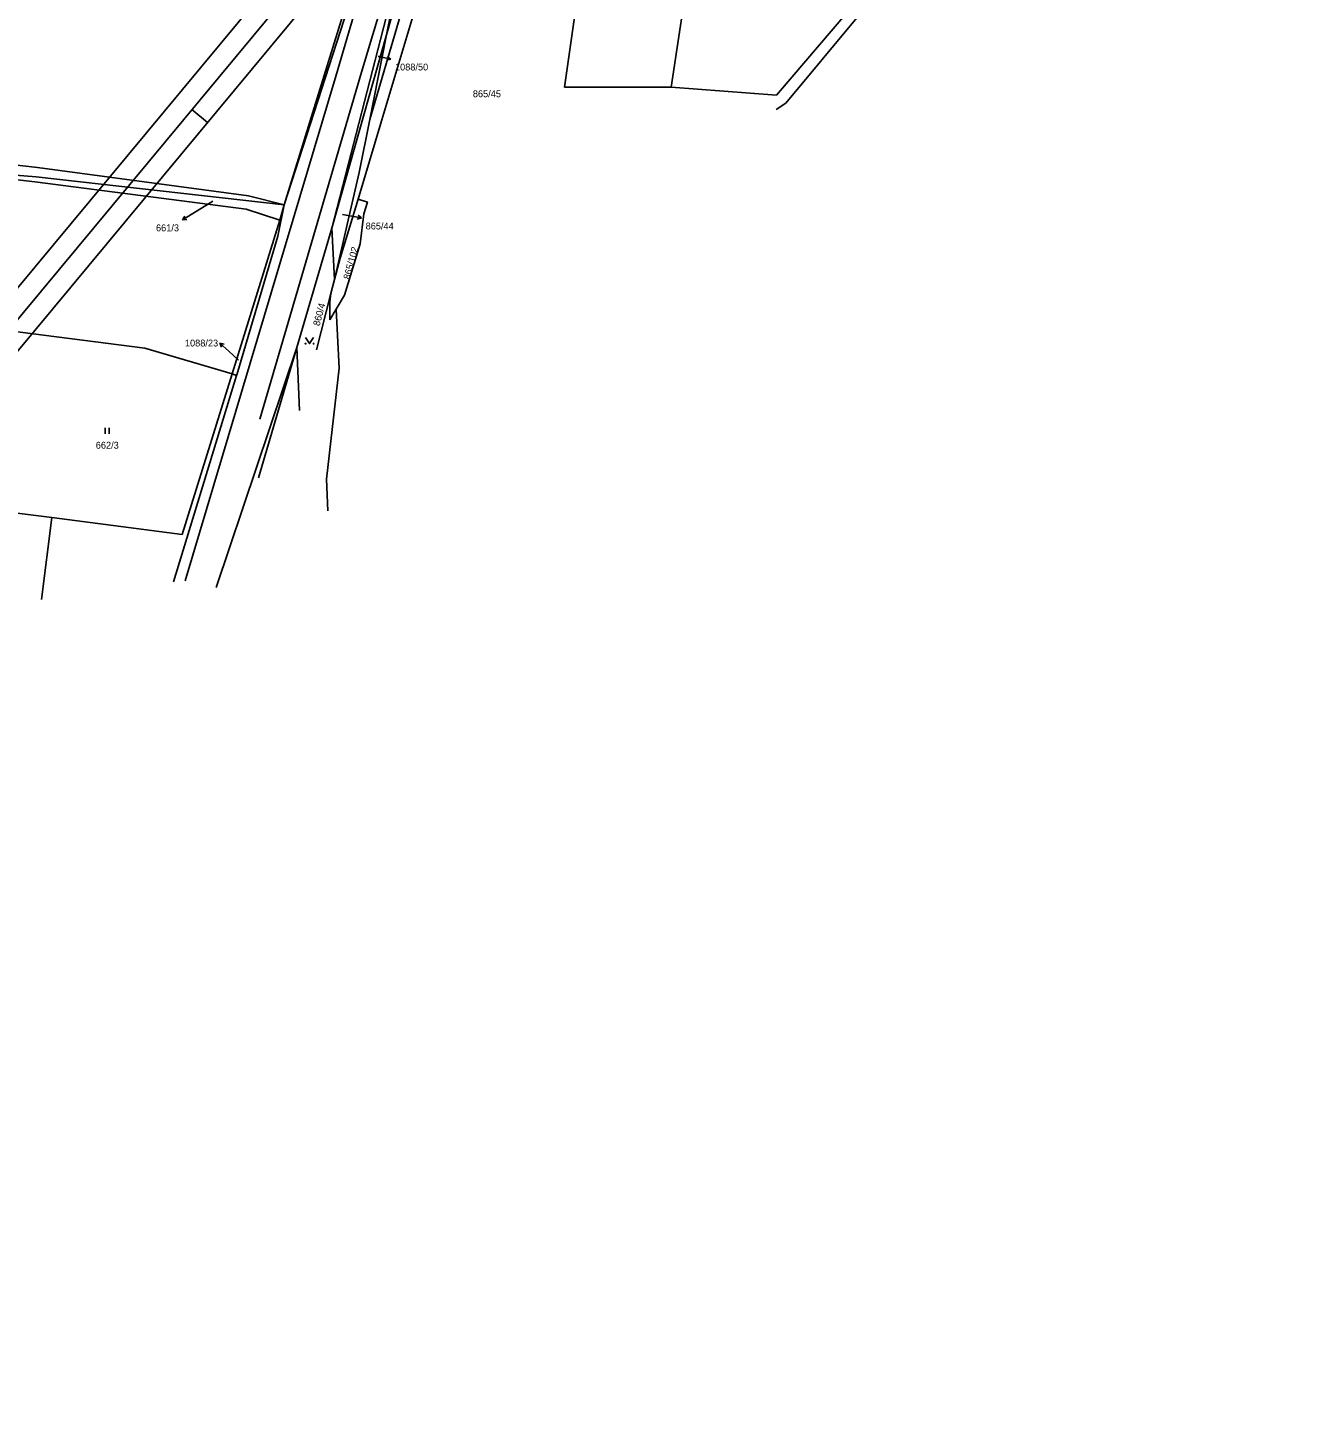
# Model space of a CAD drawing. Extents: x -738085 to -734306, y -1122197 to -1119753.
# Drawn here: x -737534.1 to -737221.3, y -1122100.7 to -1121754.3 of the extents above; entities that cross this region are included whole.
import ezdxf

# ---------------------------------------------------------------- set-up
doc = ezdxf.new("R2010")
doc.units = 0
for name, color, linetype in [('Hranice parcel', 7, 'Continuous'), ('Parcelní čísla', 7, 'Continuous'), ('Pop  PČ popisy', 7, 'Continuous'), ('Vnitřní kresba', 7, 'Continuous'), ('Vrstva 1', 7, 'Continuous'), ('Značky kultur', 7, 'Continuous')]:
    doc.layers.add(name, color=color, linetype=linetype)

msp = doc.modelspace()

# ---------------------------------------------------------------- linework, layer by layer
at = {"layer": 'Hranice parcel'}
for p, q in [((-737363.38, -1121693.89), (-737374.92, -1121768.9)), ((-737314.89, -1121731.07), (-737348.86, -1121770.91)), ((-737458.88, -1121803.81), (-737441.19, -1121735.04)), ((-737441.19, -1121735.04), (-737445.33, -1121755.92)), ((-737454.57, -1121745.94), (-737470.66, -1121798.01)), ((-737453.87, -1121746.03), (-737470.66, -1121798.01)), ((-737441.99, -1121751.36), (-737449.49, -1121776.9)), ((-737458.88, -1121803.81), (-737445.33, -1121755.92)), ((-737449.49, -1121776.9), (-737445.33, -1121755.92)), ((-737374.92, -1121768.9), (-737348.86, -1121770.91)), ((-737456.77, -1121811.21), (-737452.38, -1121796.63)), ((-737470.66, -1121798.01), (-737471.73, -1121801.79)), ((-737471.73, -1121801.79), (-737483.56, -1121839.87)), ((-737467.54, -1121833.34), (-737458.88, -1121803.81)), ((-737458.2, -1121816.46), (-737458.88, -1121803.81)), ((-737458.2, -1121816.46), (-737456.77, -1121811.21)), ((-737459.1, -1121819.96), (-737458.2, -1121816.46)), ((-737462.67, -1121833.86), (-737459.1, -1121819.96)), ((-737459.37, -1121822.1), (-737459.1, -1121819.96)), ((-737455.75, -1121820.4), (-737457.8, -1121823.81)), ((-737459.38, -1121826.44), (-737459.37, -1121822.1)), ((-737457.8, -1121823.81), (-737459.38, -1121826.44)), ((-737467.54, -1121833.34), (-737487.53, -1121892.71)), ((-737476.98, -1121865.55), (-737467.54, -1121833.34)), ((-737467.54, -1121833.34), (-737466.85, -1121848.94)), ((-737482.42, -1121840.22), (-737498.08, -1121891.29)), ((-737483.56, -1121839.87), (-737495.91, -1121879.63)), ((-737482.42, -1121840.22), (-737483.56, -1121839.87)), ((-737528.18, -1121875.42), (-737537.39, -1121874.26)), ((-737530.72, -1121895.67), (-737528.18, -1121875.42)), ((-737495.91, -1121879.63), (-737528.18, -1121875.42))]:
    msp.add_line(p, q, dxfattribs=at)
for points in [[(-737445.33, -1121755.92), (-737438.65, -1121732.3), (-737420.18, -1121671.16)], [(-737414.03, -1121673.12), (-737414.81, -1121673.13), (-737415.53, -1121673.6), (-737415.98, -1121674.6), (-737421.38, -1121691.75), (-737428.56, -1121716.17), (-737438.85, -1121751.41), (-737446.72, -1121777.81), (-737452.38, -1121796.63)], [(-737374.92, -1121768.9), (-737401.28, -1121768.87), (-737389.15, -1121683.89)], [(-737348.92, -1121774.46), (-737346.54, -1121772.83), (-737311.37, -1121730.53)], [(-737458.2, -1121816.46), (-737452.1, -1121790.04), (-737449.49, -1121776.9)], [(-737650.5, -1121780.95), (-737642.35, -1121780.08), (-737609.91, -1121780.29), (-737590.85, -1121782.07), (-737558.55, -1121785.74), (-737531.67, -1121788.8), (-737479.51, -1121795.82), (-737470.66, -1121798.01)], [(-737470.66, -1121798.01), (-737532.01, -1121791.05), (-737566.13, -1121788.34)], [(-737566.13, -1121788.34), (-737531.67, -1121792.38), (-737480.03, -1121799.12), (-737471.73, -1121801.79)], [(-737452.38, -1121796.63), (-737450.08, -1121797.34), (-737450.98, -1121800.24), (-737451.88, -1121807.7), (-737455.75, -1121820.4)], [(-737470.66, -1121798.01), (-737472.24, -1121805.74), (-737482.38, -1121840.09), (-737482.42, -1121840.22)], [(-737459.82, -1121873.72), (-737460.19, -1121865.88), (-737457.02, -1121838.41), (-737457.8, -1121823.81)], [(-737483.56, -1121839.87), (-737505.12, -1121833.45), (-737539.18, -1121829.15)]]:
    msp.add_lwpolyline(points, dxfattribs=at)
at = {"layer": 'Pop  PČ popisy'}
for p, q in [((-737447.36, -1121761.28), (-737447.18, -1121761.32)), ((-737447.18, -1121761.32), (-737444.24, -1121761.94)), ((-737444.24, -1121761.94), (-737445.33, -1121762.23)), ((-737444.24, -1121761.94), (-737445.12, -1121761.25)), ((-737493.28, -1121800.16), (-737495.83, -1121801.75)), ((-737488.29, -1121797.08), (-737493.28, -1121800.16)), ((-737495.83, -1121801.75), (-737495.24, -1121800.79)), ((-737495.83, -1121801.75), (-737494.71, -1121801.64)), ((-737456.22, -1121800.43), (-737454.45, -1121800.74)), ((-737454.45, -1121800.74), (-737451.49, -1121801.26)), ((-737451.49, -1121801.26), (-737452.57, -1121801.58)), ((-737451.49, -1121801.26), (-737452.39, -1121800.59)), ((-737484.35, -1121834.26), (-737486.55, -1121832.21)), ((-737486.55, -1121832.21), (-737485.47, -1121832.53)), ((-737486.55, -1121832.21), (-737486.15, -1121833.26)), ((-737481.97, -1121836.48), (-737484.35, -1121834.26))]:
    msp.add_line(p, q, dxfattribs=at)
at = {"layer": 'Vnitřní kresba'}
for p, q in [((-737457.77, -1121765.93), (-737428.75, -1121667.1)), ((-737422.64, -1121668.36), (-737451.54, -1121765.21)), ((-737451.54, -1121765.21), (-737476.65, -1121851.05)), ((-737495.19, -1121891.02), (-737457.77, -1121765.93))]:
    msp.add_line(p, q, dxfattribs=at)
at = {"layer": 'Vrstva 1'}
msp.add_line((-737493.49, -1121774.45), (-737489.65, -1121777.64), dxfattribs=at)
for points in [[(-737449.7, -1121264.8), (-737986.48, -1121910.91), (-737758.04, -1122100.69), (-737221.26, -1121454.59)], [(-737979.44, -1121910.26), (-737449.05, -1121271.84), (-737228.3, -1121455.24), (-737758.69, -1122093.65)], [(-737448.4, -1121278.88), (-737841.4, -1121751.92), (-737628.34, -1121928.94), (-737235.33, -1121455.89)]]:
    msp.add_lwpolyline(points, close=True, dxfattribs=at)
at = {"layer": 'Značky kultur'}
for p, q in [((-737514.97, -1121854.72), (-737514.97, -1121853.22)), ((-737513.97, -1121854.72), (-737513.97, -1121853.22))]:
    msp.add_line(p, q, dxfattribs=at)
msp.add_lwpolyline([(-737465.37, -1121830.86), (-737464.37, -1121832.36), (-737463.37, -1121830.86)], dxfattribs=at)
for centre in [(-737465.37, -1121832.36), (-737463.37, -1121832.36)]:
    msp.add_circle(centre, 0.1, dxfattribs=at)

# ---------------------------------------------------------------- texts
at = {"layer": 'Parcelní čísla'}
for s, p in [('1088/50', (-737443.24, -1121764.76)), ('865/45', (-737423.97, -1121771.38)), ('661/3', (-737502.38, -1121804.56)), ('865/44', (-737450.5, -1121804.1)), ('1088/23', (-737495.22, -1121833.06)), ('662/3', (-737517.28, -1121858.35))]:
    msp.add_text(s, height=1.7, dxfattribs=at).set_placement(p)
for s, p in [('865/102', (-737454.43, -1121816.62)), ('860/4', (-737461.91, -1121828.1))]:
    msp.add_text(s, height=1.7, rotation=75, dxfattribs=at).set_placement(p)

doc.saveas('drawing.dxf')
